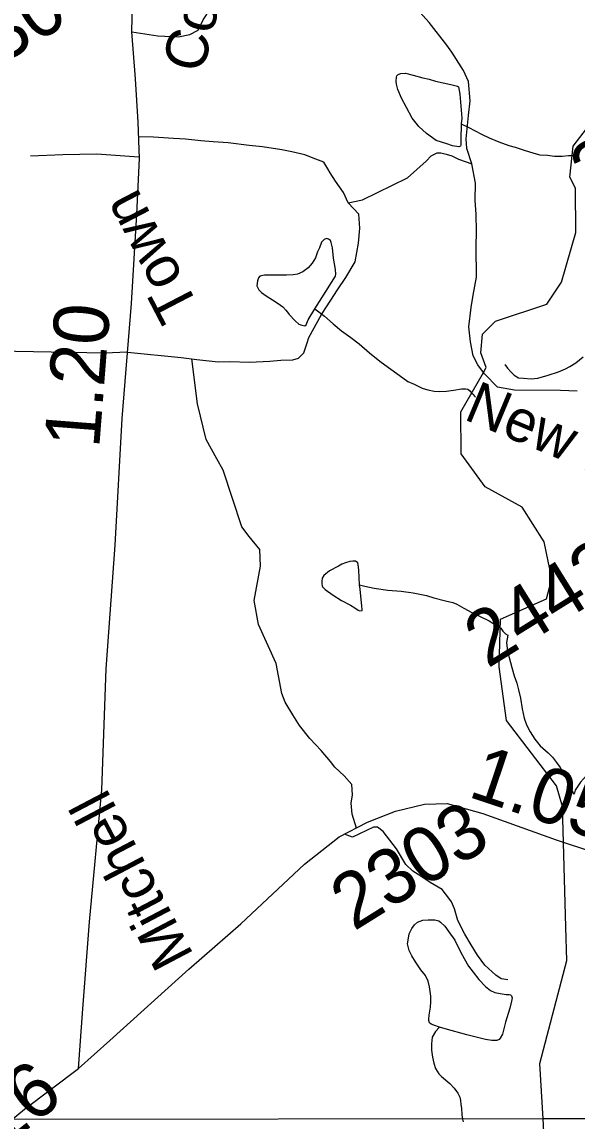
# Model space of a CAD drawing. Extents: x 2001466 to 31450019, y -30647475 to 847247.
# Drawn here: x 2182301 to 2184816, y 789334 to 794314 of the extents above; entities that cross this region are included whole.
import ezdxf

# ---------------------------------------------------------------- set-up
doc = ezdxf.new("R2010")
doc.units = 0
for name, color, linetype in [('Exist Hydrographic Misc Water Feature', 7, 'Continuous'), ('Exist Road Non-System Type 51', 7, 'Continuous'), ('Exist Road Non-System Type 51 Label', 7, 'Continuous'), ('Exist Road Secondary Mileage Hundredths English Label', 7, 'Continuous'), ('Exist Road Secondary Type 51 Attributed', 7, 'Continuous'), ('Exist Road Secondary Type 51 Label', 7, 'Continuous'), ('Exist Road Secondary Type 51 Number Label', 7, 'Continuous'), ('Map Preparation Inset Cut Line', 7, 'Continuous')]:
    doc.layers.add(name, color=color, linetype=linetype)

msp = doc.modelspace()

# ---------------------------------------------------------------- linework, layer by layer
at = {"layer": 'Exist Hydrographic Misc Water Feature'}
msp.add_line((2184392.6, 792726.3), (2184405.3, 792748.5), dxfattribs=at)
for points in [[(2184405.3, 792748.5), (2184380.3, 792814.7), (2184388.3, 792899.8), (2184446.3, 792957.6), (2184679.2, 793034.8), (2184745.3, 793135.2), (2184810.3, 793360.1), (2184809.2, 793560.3), (2184784.2, 793610.1), (2184799.2, 793750.7), (2184915.2, 793902.6), (2184931.2, 794108.9), (2185113.5, 794458)], [(2184291.5, 793851.5), (2184290, 793781.5), (2184290.3, 793757.5), (2184288, 793751.3), (2184280.2, 793747.3), (2184252.1, 793753.1), (2184226.3, 793761.1), (2184177.9, 793776.5), (2184133.8, 793808.3), (2184099.8, 793840.3), (2184069.4, 793878.1), (2184043, 793925.9), (2184021, 793967.8), (2184004.8, 794007.5), (2183998.5, 794031.6), (2183996.6, 794045.7), (2183998.3, 794063.7), (2184000.5, 794069.5), (2184006.3, 794075.9), (2184018.4, 794079.7), (2184038.4, 794082), (2184074.5, 794072.1), (2184118.4, 794060.1), (2184146.3, 794054.3), (2184174.6, 794044.8), (2184244.5, 794031), (2184274.7, 794023.2), (2184278.6, 794019.3), (2184284.7, 793987.1), (2184293.7, 793877.5), (2184291.5, 793851.5)], [(2184291.5, 793851.5), (2184325.9, 793835.7), (2184383.8, 793805.8), (2184418.2, 793788.1), (2184461.9, 793770.1), (2184507.8, 793754.7), (2184536.3, 793746.7), (2184576.5, 793732.9), (2184620.2, 793719.4), (2184648.1, 793711.6), (2184682.3, 793709.6), (2184714.3, 793706), (2184748.3, 793706.1), (2184778.5, 793708.1), (2184798, 793708.3)], [(2183628.5, 793013.7), (2183660.3, 793064.1), (2183721.6, 793162.3), (2183723.9, 793170.5), (2183721.6, 793192.4), (2183713.2, 793244.3), (2183708.9, 793290.4), (2183702.8, 793314.1), (2183698.9, 793324), (2183690.5, 793330.1), (2183680.6, 793332), (2183670.6, 793327.9), (2183658.9, 793315.8), (2183649.1, 793290.1), (2183640.9, 793271.9), (2183631, 793245.8), (2183615.6, 793221.7), (2183597.4, 793199.7), (2183573.6, 793181.4), (2183549.8, 793171.2), (2183529.5, 793167.4), (2183499.8, 793167), (2183455.5, 793166.8), (2183415.5, 793166.8), (2183399.7, 793166.3), (2183379.6, 793162.5), (2183373.7, 793154.5), (2183367.9, 793140.3), (2183365.9, 793118.3), (2183374.3, 793100.4), (2183386, 793088.5), (2183407.9, 793072.6), (2183436.4, 793054.9), (2183462.3, 793038.8), (2183482.6, 793023.2), (2183496.5, 793007.3), (2183508.6, 792993.3), (2183512.7, 792989), (2183539.1, 792959.5), (2183555.1, 792945.3), (2183569.1, 792939.5), (2183583.2, 792937.8), (2183589, 792941.8), (2183598.6, 792963.9), (2183628.5, 793013.7)], [(2183628.5, 793013.7), (2183672.6, 792980.2), (2183710.8, 792946.5), (2183748.7, 792914.4), (2183791.2, 792884.9), (2183829.5, 792855.2), (2183875.4, 792815.3), (2183923.6, 792777.6), (2183962, 792747.9), (2184009.9, 792714.2), (2184050.1, 792684.2), (2184078.2, 792672.7), (2184114.3, 792654.7), (2184140.2, 792646.7), (2184168.7, 792641.2), (2184194.7, 792639.3), (2184224.4, 792641.3), (2184266.7, 792647.5), (2184284.3, 792649.6), (2184292.3, 792651.7), (2184312.4, 792651.9), (2184322.2, 792650), (2184330.2, 792641.9), (2184338.2, 792633.8), (2184348.5, 792624.1), (2184350.3, 792620.2), (2184356.7, 792614)], [(2184489.8, 792762.6), (2184501.7, 792745), (2184517.7, 792726.7), (2184532, 792712.8), (2184551.7, 792701.3), (2184573.8, 792699.2), (2184608.1, 792697.3), (2184638.2, 792699.6), (2184686, 792713.9), (2184731.7, 792728.1), (2184763.9, 792742.3), (2184783.8, 792752.3), (2184811.5, 792768.8), (2184843.5, 792796.8)], [(2184765.9, 790212.7), (2184750.2, 790760), (2184724.1, 790852.4), (2184497.2, 791149), (2184463.1, 791392.5), (2184470.3, 791608.8), (2184678.2, 791699.7), (2184702.2, 791791.1), (2184668.2, 791959.1), (2184567.3, 792115.3), (2184400.2, 792207.3), (2184291.3, 792357.2), (2184290.3, 792547.5), (2184392.6, 792726.3)], [(2183831.3, 791763.6), (2183827.4, 791829.5), (2183825, 791855.4), (2183822.9, 791863.4), (2183812.7, 791871.4), (2183800.8, 791871.2), (2183786.8, 791869.3), (2183767.2, 791862.9), (2183750.8, 791856.9), (2183735, 791848.7), (2183695.2, 791826.7), (2183669.4, 791806.3), (2183661.4, 791794.5), (2183659.5, 791778.6), (2183659.5, 791768.4), (2183661.4, 791758.4), (2183663.2, 791754.5), (2183675.7, 791742.4), (2183711.8, 791716.7), (2183749.9, 791693.1), (2183789.9, 791671.2), (2183810.2, 791659.2), (2183824.2, 791649.4), (2183832, 791645.4), (2183842.2, 791647.5), (2183842.4, 791651.5), (2183842, 791667.4), (2183833.4, 791743.4), (2183831.3, 791763.6)], [(2183831.3, 791763.6), (2183855.3, 791757.5), (2183897.6, 791747.9), (2183959.5, 791740.1), (2184019.4, 791734.3), (2184073.7, 791726.9), (2184133.8, 791715), (2184167.6, 791705.4), (2184219.7, 791691.5), (2184253.5, 791683.9), (2184271.8, 791675.9), (2184304.2, 791658), (2184339.9, 791638.4), (2184378.2, 791620.4), (2184418.2, 791600.6), (2184452, 791578.9), (2184470.5, 791567.2), (2184480.5, 791553.1), (2184492.4, 791541.1), (2184502.5, 791535.1)], [(2184502.5, 791535.1), (2184496.7, 791503.1), (2184500.8, 791461.2), (2184509.2, 791435.1), (2184521.1, 791389.5), (2184531.4, 791351.5), (2184543.7, 791317.6), (2184551.9, 791287.5), (2184559.9, 791249.8), (2184568.5, 791201.8), (2184576.9, 791159.6), (2184586.8, 791129.7), (2184604.8, 791098.2), (2184625.1, 791064.2), (2184649.1, 791034.3), (2184685.4, 791002.4), (2184705.5, 790982.7), (2184723.5, 790958.5), (2184739.9, 790936.6), (2184758, 790905), (2184786.5, 790850.8), (2184800.4, 790815)], [(2185134.5, 791162.9), (2185112.5, 791150.8), (2185092.4, 791134.8), (2185062.5, 791110.5), (2185038.7, 791090.6), (2185019.2, 791072.4), (2184997.3, 791050.2), (2184979.2, 791026.1), (2184951.3, 790986.2), (2184929.6, 790957.8), (2184909.5, 790939.7), (2184891.7, 790927.4), (2184873.8, 790911.5), (2184859.9, 790899.4), (2184846.1, 790885.2), (2184832.4, 790869.4), (2184820.1, 790851.4), (2184808.6, 790833.3), (2184804.3, 790821.3), (2184800.4, 790815)], [(2184192.6, 789760), (2184166.8, 789768), (2184156.1, 789773.7), (2184148.4, 789779.7), (2184144.5, 789789.6), (2184144.5, 789795.7), (2184146.7, 789813.6), (2184152.3, 789849.7), (2184153.7, 789873.9), (2184153.9, 789899.8), (2184147.5, 789941.7), (2184141.4, 789967.8), (2184129.5, 789993.5), (2184109.2, 790019.7), (2184085, 790055.4), (2184067.2, 790083.3), (2184056.5, 790107.2), (2184048.5, 790137.2), (2184052.4, 790163), (2184056.5, 790183.1), (2184068.2, 790207.3), (2184079.7, 790223.4), (2184094, 790235.4), (2184118, 790243.6), (2184142.2, 790245.6), (2184171.9, 790245.9), (2184190, 790242), (2184197.8, 790235.9), (2184217.9, 790217.9), (2184236.1, 790192), (2184262.6, 790154.4), (2184288.8, 790100.5), (2184305, 790070.4), (2184324.9, 790036.6), (2184345.4, 790008.8), (2184371.7, 789975.2), (2184401.6, 789943.1), (2184423.7, 789925.5), (2184443.6, 789917.3), (2184467.6, 789911.6), (2184495.5, 789907.8), (2184505.8, 789907.8), (2184509.5, 789907.7), (2184515.6, 789905.9), (2184519.5, 789901.7), (2184521.8, 789892), (2184519.9, 789877.7), (2184512.1, 789846.1), (2184492.4, 789781.7), (2184478.7, 789727.8), (2184468.4, 789709.8), (2184462.9, 789703.8), (2184452.9, 789699.6), (2184431.1, 789699.2), (2184401.2, 789703.4), (2184316.7, 789724.6), (2184218.5, 789752.1), (2184192.6, 789760)], [(2184662.7, 789344.1), (2184648.3, 789594.3), (2184770.3, 790060.9), (2184765.9, 790212.7)], [(2184192.6, 789760), (2184174.8, 789740), (2184160.7, 789713.8), (2184157, 789683.9), (2184157, 789655.9), (2184161.5, 789624), (2184167.4, 789595.9), (2184175.6, 789571.9), (2184189.6, 789547.9), (2184202.1, 789536.3), (2184240.2, 789504.6), (2184260.3, 789482.5), (2184276.1, 789460.6), (2184284.7, 789442.7), (2184288.4, 789426.7), (2184290.5, 789408.5), (2184292.9, 789392.7), (2184294.8, 789362.9), (2184296.8, 789342.7), (2184300.9, 789330.7)], [(2184380.3, 786867.2), (2184379.2, 787008.3), (2184445.3, 787193.9), (2184436.2, 787308.9), (2184344.2, 787425.6), (2184309.1, 787708.5), (2184199.2, 787858.3), (2184155.1, 788292.2), (2184029.2, 788439.2), (2184069.2, 788881.2), (2184376.2, 789016), (2184517.2, 789167.2), (2184633.1, 789243.6), (2184666.1, 789285.5), (2184662.7, 789344.1)]]:
    msp.add_lwpolyline(points, dxfattribs=at)
at = {"layer": 'Exist Road Non-System Type 51'}
for points in [[(2182799.4, 794269.6), (2182917.3, 794251.6), (2183009.8, 794246.5), (2183061.2, 794256.8), (2183099.7, 794277.3), (2183122.8, 794323.6), (2183153.6, 794372.4), (2183187, 794400.7), (2183235.8, 794444.4), (2183258.9, 794511.2), (2183315.4, 794727.1), (2183348.8, 794811.9), (2183387.4, 794858.2), (2183428.5, 794891.6), (2183482.4, 794912.2), (2183551.7, 794922.5), (2183628.8, 794914.7), (2183731.5, 794878.8), (2183813.7, 794824.8), (2183867.1, 794816.6)], [(2184339.1, 793670.4), (2184316.4, 793740.1), (2184313.6, 793784), (2184324, 793890.1), (2184332.9, 793956.7), (2184324, 794043.4), (2184302.4, 794093.8), (2184248.8, 794176.9), (2184226.4, 794208.6), (2184146.5, 794311.2), (2184077.6, 794387.8), (2184013.2, 794505.5), (2183997.6, 794576.6), (2184002.1, 794661.1), (2184004.3, 794703.3), (2184006.5, 794796.6)], [(2183780, 793494.6), (2183757.8, 793541.3), (2183722.3, 793592.4), (2183697.9, 793630.1), (2183686.8, 793647.9), (2183669, 793679), (2183633.5, 793692.3), (2183582.4, 793712.3), (2183524.7, 793725.7), (2183478.1, 793734.6), (2183391.5, 793747.9), (2183331.5, 793754.6), (2183236.1, 793765.7), (2183167.2, 793770.1), (2183111.7, 793774.6), (2183042.9, 793783.4), (2182987.4, 793785.7), (2182896.8, 793792.3), (2182833, 793792.7)], [(2182830.5, 793700.5), (2182640.9, 793715.1), (2182487.1, 793712.5), (2182340.4, 793706.3)], [(2183780, 793494.6), (2183844.4, 793507.9), (2184048.7, 793607.9), (2184133.1, 793683.5), (2184155.3, 793707.9), (2184181.9, 793721.2), (2184199.7, 793721.2), (2184224.1, 793714.6), (2184248.5, 793707.9), (2184279.6, 793692.3), (2184339.1, 793670.4)], [(2184392.6, 792726.3), (2184367.1, 792760.9), (2184346.3, 792800.4), (2184333.2, 792864.3), (2184326.1, 792932.1), (2184336.6, 793020.4), (2184345.6, 793076.6), (2184360.4, 793156.8), (2184359.9, 793294.8), (2184360.7, 793366.7), (2184359.5, 793440.8), (2184354.3, 793506.7), (2184356.9, 793582.8), (2184339.1, 793670.4)], [(2182779.6, 792817.5), (2183022.7, 792793.1), (2183094.1, 792784.5), (2183190.9, 792774.5), (2183242.7, 792775.9), (2183333, 792772.9), (2183424.9, 792776.6), (2183474.8, 792781.4), (2183528.8, 792782.3), (2183554.6, 792790.9), (2183578.2, 792815.3), (2183593.5, 792859.5), (2183601.1, 792883.5), (2183659.2, 792988.7), (2183700.2, 793053.3), (2183731.3, 793099.9), (2183768.3, 793156.6), (2183811.2, 793227.4), (2183825.6, 793311.6), (2183832.5, 793379.6), (2183827.1, 793443.5), (2183780, 793494.6)], [(2182779.6, 792817.5), (2182677.1, 792813.1), (2181137.5, 792841.3)], [(2183817.7, 790661.5), (2183797.8, 790724.8), (2183793, 790774.7), (2183798.4, 790812.8), (2183795.5, 790858.8), (2183760.8, 790898.3), (2183718.2, 790937.5), (2183699.8, 790963.1), (2183656.8, 791012.4), (2183606, 791067.6), (2183559.1, 791126.7), (2183528.2, 791174.3), (2183493.2, 791231.7), (2183478.6, 791271.5), (2183463.1, 791351), (2183453.4, 791406.8), (2183373.5, 791584), (2183353.5, 791692.6), (2183382.7, 791847.7), (2183379.5, 791923.7), (2183330.4, 791982.9), (2183297.6, 792026.3), (2183213.3, 792282.9), (2183184.4, 792334.4), (2183136.4, 792421.5), (2183096.4, 792584.4), (2183070.8, 792787.3)], [(2184816.9, 792640.8), (2184740.8, 792644.1), (2184533.8, 792645.3), (2184455.4, 792659.8), (2184397.7, 792719.4), (2184392.6, 792726.3)], [(2184503.6, 789974.6), (2184472.5, 789978.3), (2184449.1, 789995.3), (2184398.2, 790040.5), (2184365.3, 790085.3), (2184336.4, 790132), (2184307.6, 790180.7), (2184276, 790243), (2184260.5, 790295.8), (2184247.2, 790328.1), (2184236.2, 790344.4), (2184204.6, 790383.2), (2184151.4, 790414.4), (2184108.5, 790444.1), (2184072.6, 790466.3), (2184041.4, 790497.1), (2183999.1, 790568.1), (2183938.1, 790645.5), (2183912.4, 790665.1), (2183894, 790666.3), (2183798.4, 790619.7), (2183763.4, 790634.2)]]:
    msp.add_lwpolyline(points, dxfattribs=at)
at = {"layer": 'Exist Road Secondary Type 51 Attributed'}
for points in [[(2182556.7, 789572.2), (2182576.6, 789842.4), (2182608, 790236.1), (2182663.4, 790835), (2182682.3, 791383.7), (2182723.1, 791942.9), (2182755.5, 792516.7), (2182797.4, 793038.2), (2182821.4, 793442.4), (2182834, 793695.8), (2182827.7, 793859.1), (2182816.2, 794056), (2182799.4, 794269.6), (2182801.5, 794397.4), (2182835, 794634), (2182957.5, 795153.4), (2183039.1, 795509.4), (2183100.8, 795737.7), (2183132.1, 795822.2)], [(2182556.7, 789572.2), (2182700, 789699.9), (2183057.9, 790022.5), (2183292.3, 790227.7), (2183582.1, 790497.9), (2183739.1, 790621.4), (2183866.8, 790688.4), (2183993.4, 790738.7), (2184125.2, 790770.1), (2184227.8, 790772.2), (2184388.9, 790728.2), (2184721.7, 790608.9), (2185233.3, 790439.2), (2185394.5, 790412), (2185549.4, 790407.8), (2185716.8, 790422.5), (2185861.2, 790474.8), (2186027.6, 790560.7), (2186272.4, 790732.4), (2186586.3, 791010.9), (2186813.4, 791201.5), (2186947.3, 791314.6)], [(2181921.3, 789066.4), (2182071.7, 789190), (2182313.4, 789387.9), (2182556.7, 789572.2)]]:
    msp.add_lwpolyline(points, dxfattribs=at)
at = {"layer": 'Map Preparation Inset Cut Line'}
for p, q in [((2184662.7, 789344.1), (2182262.2, 789341.6)), ((2185484.7, 789345), (2184662.7, 789344.1))]:
    msp.add_line(p, q, dxfattribs=at)

# ---------------------------------------------------------------- texts
at = {"layer": 'Exist Road Non-System Type 51 Label'}
msp.add_text('Country', height=190, rotation=76.2203, dxfattribs=at).set_placement((2183119.9, 794076.1))
at = {"layer": 'Exist Road Secondary Mileage Hundredths English Label'}
for s, rotation, p in [('1.20', 85.5371, (2182651, 792379.2)), ('1.05', 341.4914, (2184316.3, 790805.7)), ('.16', 38.2039, (2182132.7, 789143.3))]:
    msp.add_text(s, height=250, rotation=rotation, dxfattribs=at).set_placement(p)
at = {"layer": 'Exist Road Secondary Type 51 Label'}
for s, rotation, p in [('Town', 117.4551, (2183107.3, 793016.9)), ('New Rebel Ct.', 337.3498, (2184297.8, 792515.6)), ('Mitchell', 117.7224, (2183081.6, 790085.6))]:
    msp.add_text(s, height=190, rotation=rotation, dxfattribs=at).set_placement(p)
at = {"layer": 'Exist Road Secondary Type 51 Number Label'}
for s, p in [('2304', (2182050.2, 794020.3)), ('2446', (2184890, 793501.4)), ('2442', (2184410.7, 791382.8)), ('2303', (2183805, 790192.2))]:
    msp.add_text(s, height=250, rotation=31.918, dxfattribs=at).set_placement(p)

doc.saveas('drawing.dxf')
